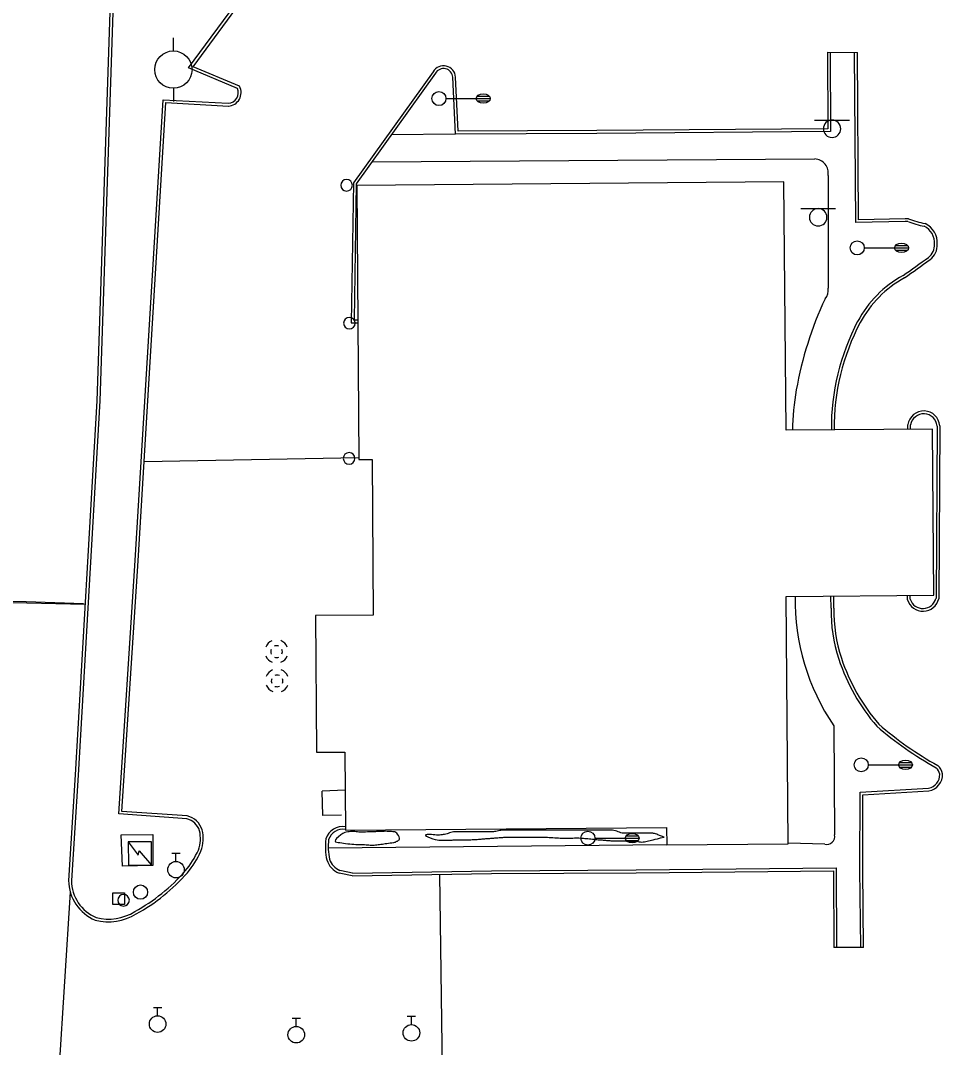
# Model space of a CAD drawing. Extents: x 2145380 to 2156929, y 139568 to 149130.
# Drawn here: x 2150936.2 to 2151133.9, y 144625.5 to 144845.7 of the extents above; entities that cross this region are included whole.
import ezdxf

# ---------------------------------------------------------------- set-up
doc = ezdxf.new("R2010")
doc.units = 0
for name, color, linetype in [('Default', 7, 'Continuous'), ('TOPO_Asphalt', 7, 'Continuous'), ('TOPO_Building', 7, 'Continuous'), ('TOPO_Concrete', 7, 'Continuous'), ('TOPO_Curb Back', 7, 'Continuous'), ('TOPO_DRAIN_Manhole', 7, 'Continuous'), ('TOPO_Light Pole', 7, 'Continuous'), ('TOPO_Misc', 7, 'Continuous'), ('TOPO_Power Pole', 7, 'Continuous'), ('TOPO_Shrub', 7, 'Continuous'), ('TOPO_Sidewalk', 7, 'Continuous'), ('TOPO_Sign', 7, 'Continuous'), ('TOPO_Tele Pedestal', 7, 'Continuous'), ('TOPO_Wall Freestanding', 7, 'Continuous'), ('TOPO_Water Meter', 7, 'Continuous'), ('TOPO_Water Valve', 7, 'Continuous')]:
    doc.layers.add(name, color=color, linetype=linetype)

# ---------------------------------------------------------------- blocks, each defined once
blk = doc.blocks.new('LP')
at = {"layer": 'TOPO_Light Pole'}
blk.add_line((3.81, 0), (20.32, 0), dxfattribs=at)
for points in [[(20.32, 0), (27.94, 0)], [(20.32, 0), (23.5, 0)], [(20.83, 1.27), (27.43, 1.27)], [(20.83, 1.27), (23.5, 1.27)], [(23.71, 1.27), (27.43, 1.27)], [(23.71, 0), (27.94, 0)], [(20.83, -1.27), (27.43, -1.27)], [(20.83, -1.27), (23.5, -1.27)], [(23.71, -1.27), (27.43, -1.27)]]:
    blk.add_lwpolyline(points, dxfattribs=at)
blk.add_circle((0, 0), 3.81, dxfattribs=at)
blk.add_ellipse((24.13, 0), major_axis=(3.81, 0), ratio=0.666667, dxfattribs=at)
blk = doc.blocks.new('POST')
at = {"layer": 'TOPO_Misc'}
for start, end in [(90, 180), (180, 270), (360, 90), (270, 0)]:
    blk.add_arc((-0.01, 0.03), 3.16, start, end, dxfattribs=at)
blk = doc.blocks.new('MHEXST')
at = {"layer": 'TOPO_DRAIN_Manhole'}
for centre, radius, start, end in [((-0.1, 0.3), 12.7, 112.9748, 158.2636), ((-0.1, 0.3), 12.7, 22.0744, 68.6991), ((-0.1, 0.1), 6.35, 157.9722, 204.161), ((-0.1, 0.1), 6.35, 66.1941, 113.691), ((-0.1, 0.1), 6.35, 336.8023, 21.4046), ((-0.1, 0.3), 12.7, 202.6921, 248.1938), ((-0.1, 0.1), 6.35, 248.5791, 293.1995), ((-0.1, 0.3), 12.7, 291.7963, 337.3032)]:
    blk.add_arc(centre, radius, start, end, dxfattribs=at)
blk = doc.blocks.new('POWPOL')
at = {"layer": 'TOPO_Power Pole'}
for p, q in [((0, 10.16), (0, 17.34)), ((0, -10.16), (0, -17.34))]:
    blk.add_line(p, q, dxfattribs=at)
blk.add_circle((0, 0), 10.16, dxfattribs=at)
blk = doc.blocks.new('TELRIS')
at = {"layer": 'Default'}
blk.add_lwpolyline([(-2.33, -4.12), (-2.33, 2.28), (4.07, 2.28), (4.07, -4.12)], close=True, dxfattribs=at)
blk = doc.blocks.new('WATVAL')
at = {"layer": 'Default'}
for p, q in [((-2.25, 9), (2.25, 9)), ((0, 4.5), (0, 9))]:
    blk.add_line(p, q, dxfattribs=at)
blk.add_circle((0, 0), 4.5, dxfattribs=at)
blk = doc.blocks.new('WTRMTR')
at = {"layer": 'Default'}
blk.add_circle((0, 0), 3.89, dxfattribs=at)

msp = doc.modelspace()

# ---------------------------------------------------------------- linework, layer by layer
at = {"layer": 'TOPO_Asphalt'}
for p, q in [((2151109.22, 144838.92), (2151115.62, 144838.83)), ((2150962.66, 144751.13), (2151008.74, 144752.01)), ((2150923.9, 144721.11), (2150950.02, 144720.53)), ((2151000.97, 144675.25), (2151000.85, 144680.46)), ((2150944.06, 144614.37), (2150946.85, 144658.78)), ((2151116.97, 144646.96), (2151110.58, 144646.97))]:
    msp.add_line(p, q, dxfattribs=at)
msp.add_lwpolyline([(2151026.02, 144662.62), (2151026.55, 144620.81), (2151026.47, 144599.92)], dxfattribs=at)
at = {"layer": 'TOPO_Building'}
msp.add_lwpolyline([(2151005.86, 144672.1), (2151074.71, 144672.66), (2151074.74, 144668.95), (2151100.8, 144669.17), (2151100.37, 144722.22), (2151132, 144722.48), (2151131.71, 144758.07), (2151100.32, 144757.82), (2151099.88, 144811.07), (2151008.26, 144810.32), (2151008.74, 144751.54), (2151011.54, 144751.56), (2151011.81, 144718.22), (2150999.41, 144718.11), (2150999.65, 144688.79), (2151005.73, 144688.84)], close=True, dxfattribs=at)
at = {"layer": 'TOPO_Concrete'}
msp.add_line((2150957.77, 144671.09), (2150964.53, 144671.19), dxfattribs=at)
msp.add_lwpolyline([(2150949.69, 144720.64), (2150937.35, 144721.05), (2150923.8, 144721.11)], dxfattribs=at)
at = {"layer": 'TOPO_Curb Back'}
for p, q in [((2150972.22, 144835.5), (2150999.5, 144872.58)), ((2150973.16, 144835.76), (2150999.75, 144871.9)), ((2150955.4, 144849.59), (2150952.55, 144764.14)), ((2150956, 144849.55), (2150953.14, 144764.11)), ((2150982.7, 144831.11), (2150972.22, 144835.5)), ((2150983.15, 144831.57), (2150973.16, 144835.76)), ((2150960.77, 144729.89), (2150966.73, 144828.69)), ((2150961.37, 144729.85), (2150967.29, 144828.06)), ((2150966.73, 144828.69), (2150980.72, 144827.92)), ((2150967.29, 144828.06), (2150980.73, 144827.32)), ((2150952.55, 144764.14), (2150947.91, 144683.95)), ((2150953.14, 144764.11), (2150948.51, 144683.91)), ((2150957.23, 144675.57), (2150960.77, 144729.89)), ((2150957.87, 144676.12), (2150961.37, 144729.85)), ((2150947.91, 144683.95), (2150946.46, 144661.32)), ((2150948.51, 144683.91), (2150947.06, 144661.3)), ((2150971.8, 144674.56), (2150957.23, 144675.57)), ((2150971.89, 144675.15), (2150957.87, 144676.12))]:
    msp.add_line(p, q, dxfattribs=at)
for points in [[(2151109.82, 144838.92), (2151109.89, 144821.87), (2151059.76, 144821.47), (2151029.44, 144821.33), (2151028.86, 144833.5)], [(2151109.22, 144838.92), (2151109.28, 144822.47), (2151059.75, 144822.07), (2151030.02, 144821.93), (2151029.46, 144833.54)], [(2151126.48, 144802.58), (2151125.87, 144802.59), (2151115.31, 144802.35), (2151115.02, 144838.82)], [(2151126.6, 144803.18), (2151125.87, 144803.19), (2151115.9, 144802.96), (2151115.62, 144838.83)], [(2151024.62, 144834.68), (2151007.54, 144810.87), (2151007.09, 144780.87), (2151008.5, 144780.88)], [(2151025.13, 144834.36), (2151008.13, 144810.67), (2151007.69, 144781.48), (2151008.49, 144781.48)], [(2151126.44, 144758.03), (2151126.44, 144759.03)], [(2151127.04, 144758.04), (2151127.04, 144758.98)], [(2151132.72, 144758.75), (2151132.49, 144721.8)], [(2151133.32, 144758.75), (2151133.09, 144721.72)], [(2151110.01, 144719.68), (2151109.96, 144722.3)], [(2151110.61, 144719.67), (2151110.56, 144722.31)], [(2151126.35, 144721.51), (2151126.35, 144722.44)], [(2151126.95, 144721.6), (2151126.95, 144722.44)], [(2151116.37, 144646.95), (2151116.17, 144663.65), (2151116.24, 144680.26), (2151130.91, 144681.13)], [(2151116.97, 144646.96), (2151116.77, 144663.65), (2151116.83, 144679.69), (2151130.97, 144680.53)], [(2151007.36, 144662.91), (2151037.17, 144663.41), (2151068.2, 144663.59), (2151111.11, 144664.01), (2151111.18, 144646.98)], [(2151007.3, 144662.31), (2151037.17, 144662.81), (2151068.21, 144662.99), (2151110.52, 144663.41), (2151110.58, 144646.97)]]:
    msp.add_lwpolyline(points, dxfattribs=at)
for centre, radius, start, end in [((2151026.87, 144833.37), 2.6, 3.7325, 149.5943), ((2151026.87, 144833.37), 2, 3.8683, 150.335), ((2150980.55, 144830.23), 2.32, 274.2263, 22.1632), ((2150980.55, 144830.23), 2.92, 273.4227, 27.2795), ((2151133.59, 144820.41), 19.19, 248.2655, 259.08), ((2151133.59, 144820.41), 18.59, 247.9331, 259.3162), ((2151128.21, 144798.02), 3.95, 355.6819, 63.8498), ((2151128.21, 144798.02), 4.55, 356.1575, 64.9036), ((2151128.8, 144797.55), 3.36, 307.7246, 2.9469), ((2151128.8, 144797.55), 3.96, 307.5667, 2.3922), ((2150528.7, 145631.48), 1030.76, 305.37343, 305.74502), ((2150525.67, 145635.71), 1036.56, 305.37291, 305.7451), ((2151137.15, 144769.64), 24.37, 118.7809, 151.713), ((2151137.15, 144769.64), 23.77, 118.6982, 151.7048), ((2151159.34, 144758.29), 49.3, 152.3154, 180.4532), ((2151159.34, 144758.29), 48.7, 152.319, 180.4533), ((2151129.86, 144758.51), 3.46, 4.4075, 171.335), ((2151129.86, 144758.51), 2.86, 4.4073, 170.4819), ((2151129.69, 144722.51), 3.48, 196.6293, 346.9647), ((2151129.69, 144722.51), 2.88, 198.3039, 345.7027), ((2151142.57, 144718.95), 32.57, 178.7197, 198.1823), ((2151142.57, 144718.95), 31.97, 178.6997, 198.1768), ((2151153.18, 144722.83), 43.87, 198.6768, 220.4376), ((2151153.18, 144722.83), 43.27, 198.68, 220.376), ((2151171.79, 144755.08), 79.33, 229.4497, 240.612), ((2151171.79, 144755.08), 79.93, 229.4154, 240.5672), ((2151130.9, 144683.68), 3.01, 9.0776, 49.1413), ((2151130.41, 144683.95), 2.87, 280.052, 2.8629), ((2151130.41, 144683.95), 3.47, 279.4468, 3.4552), ((2151130.9, 144683.69), 2.41, 9.7689, 47.7918), ((2150970.85, 144670.76), 4.51, 17.8457, 76.5805), ((2150970.85, 144670.76), 3.91, 18.2269, 75.8787), ((2151005.3, 144669.05), 3.84, 81.7325, 162.1846), ((2150967.33, 144670.37), 7.41, 340.02, 12.5979), ((2150967.33, 144670.37), 8.01, 339.8642, 12.8056), ((2151005.3, 144669.05), 3.24, 80.9861, 161.2674), ((2151014.05, 144668.56), 12.52, 172.3588, 193.1467), ((2151014.05, 144668.56), 11.91, 172.6227, 193.0429), ((2150956.59, 144675.76), 19.4, 320.2266, 335.8866), ((2150956.58, 144675.76), 20, 320.2051, 335.9467), ((2151006.13, 144667.04), 4.47, 197.1826, 248.1259), ((2151006.13, 144667.04), 3.87, 197.4885, 247.2792), ((2150940.97, 144690.27), 40.7, 298.9563, 318.5951), ((2150940.97, 144690.27), 41.3, 298.9757, 318.6071), ((2150989.19, 144580.92), 83.39, 77.4523, 79.4403), ((2150989.18, 144580.87), 84.03, 77.501, 79.3974), ((2150955.86, 144661.45), 9.4, 180.8321, 247.0068), ((2150955.86, 144661.45), 8.8, 180.9832, 246.7106), ((2150955, 144663.84), 11.4, 255.7001, 301.6365), ((2150955, 144663.84), 10.8, 255.9433, 301.7093)]:
    msp.add_arc(centre, radius, start, end, dxfattribs=at)
at = {"layer": 'TOPO_Misc'}
for points in [[(2150964.28, 144664.61), (2150964.27, 144669.6), (2150959.28, 144669.59), (2150959.29, 144664.6), (2150964.28, 144664.61)], [(2150959.28, 144669.59), (2150961.39, 144666.73), (2150961.61, 144667.66), (2150964.28, 144664.61)]]:
    msp.add_lwpolyline(points, dxfattribs=at)
at = {"layer": 'TOPO_Shrub'}
for points in [[(2151016.56, 144669.52), (2151016.56, 144669.52), (2151015.32, 144669.35), (2151014.08, 144669.17), (2151012.84, 144669), (2151011.71, 144668.84), (2151010.55, 144668.99), (2151009.4, 144669.02), (2151007.65, 144669.06), (2151005.87, 144669.23), (2151004.18, 144669.51), (2151003.11, 144669.69), (2151005.5, 144671.72), (2151006.6, 144671.77), (2151007.83, 144671.82), (2151009.05, 144671.65), (2151010.27, 144671.7), (2151010.9, 144671.72), (2151011.53, 144671.75), (2151012.16, 144671.77), (2151013.47, 144671.82), (2151014.78, 144671.88), (2151016.09, 144671.77), (2151016.81, 144671.71), (2151017.67, 144670.2), (2151017.05, 144669.82), (2151016.89, 144669.72), (2151016.72, 144669.62), (2151016.56, 144669.52)], [(2151074.17, 144670.62), (2151072.97, 144670.33), (2151071.76, 144670.04), (2151070.56, 144669.75), (2151069.43, 144669.47), (2151068.23, 144669.76), (2151067.06, 144669.77), (2151065.79, 144669.79), (2151064.52, 144669.79), (2151063.25, 144669.83), (2151062.3, 144669.86), (2151061.35, 144669.96), (2151060.4, 144670.03), (2151059.12, 144670.13), (2151057.85, 144670.31), (2151056.56, 144670.39), (2151055.27, 144670.47), (2151053.98, 144670.34), (2151052.69, 144670.38), (2151051.11, 144670.43), (2151049.54, 144670.59), (2151047.97, 144670.6), (2151046.81, 144670.61), (2151045.66, 144670.61), (2151044.5, 144670.61), (2151043.45, 144670.62), (2151042.4, 144670.62), (2151041.36, 144670.62), (2151040.33, 144670.61), (2151039.31, 144670.53), (2151038.29, 144670.46), (2151037.44, 144670.4), (2151036.6, 144670.33), (2151035.75, 144670.27), (2151034.64, 144670.19), (2151033.54, 144670.08), (2151032.43, 144670.06), (2151031.34, 144670.04), (2151030.26, 144670.02), (2151029.18, 144670), (2151028.28, 144669.98), (2151027.37, 144669.96), (2151026.47, 144669.94), (2151025.33, 144669.92), (2151022.64, 144670.99), (2151023.25, 144671.13), (2151023.84, 144671.26), (2151025.47, 144670.98), (2151026.55, 144671.12), (2151027.64, 144671.25), (2151028.71, 144671.77), (2151029.82, 144671.77), (2151031.13, 144671.77), (2151032.44, 144671.77), (2151033.74, 144671.77), (2151034.83, 144671.77), (2151035.92, 144671.77), (2151037.01, 144671.77), (2151038.11, 144671.77), (2151039.19, 144672.1), (2151040.28, 144672.1), (2151041.92, 144672.1), (2151043.55, 144672.1), (2151045.19, 144672.1), (2151046.28, 144672.1), (2151047.37, 144672.1), (2151048.46, 144672.1), (2151049.77, 144672.1), (2151051.07, 144672.1), (2151052.38, 144672.1), (2151053.25, 144672.1), (2151054.13, 144672.1), (2151055, 144672.1), (2151056.31, 144672.1), (2151057.61, 144672.1), (2151058.92, 144672.1), (2151060.12, 144672.1), (2151061.32, 144672.1), (2151062.52, 144672.1), (2151063.74, 144672.1), (2151064.9, 144671.44), (2151066.11, 144671.44), (2151067.53, 144671.44), (2151068.95, 144671.44), (2151070.37, 144671.44), (2151070.8, 144671.44), (2151071.25, 144671.51), (2151071.67, 144671.44), (2151072.53, 144671.31), (2151073.34, 144670.89), (2151074.17, 144670.62)]]:
    msp.add_open_spline(points, degree=3, dxfattribs=at)
at = {"layer": 'TOPO_Sidewalk'}
for p, q in [((2151029.44, 144821.33), (2151015.65, 144821.15)), ((2151002.14, 144668.29), (2151074.74, 144669))]:
    msp.add_line(p, q, dxfattribs=at)
for points in [[(2151011.5, 144815.37), (2151106.5, 144815.99)], [(2151109.34, 144812.48), (2151109.38, 144788.26)], [(2151110.55, 144694.49), (2151110.72, 144671.08)], [(2151108.63, 144669.07), (2151100.8, 144669.29)]]:
    msp.add_lwpolyline(points, dxfattribs=at)
for centre, radius, start, end in [((2151106.36, 144812.97), 3.02, 350.6322, 87.3084), ((2151106.53, 144787.9), 2.87, 319.2408, 7.3158), ((2151178.38, 144753.26), 76.99, 154.8143, 170.1107), ((2151154.79, 144757.05), 53.11, 169.7717, 179.1642), ((2151149.94, 144721.28), 47.63, 178.8497, 214.2312), ((2151109.06, 144670.72), 1.7, 255.5603, 12.2941)]:
    msp.add_arc(centre, radius, start, end, dxfattribs=at)
at = {"layer": 'TOPO_Sign'}
for points in [[(2151106.45, 144824.33), (2151113.95, 144824.34)], [(2151108.34, 144822.46), (2151108.34, 144822.46)], [(2151110.2, 144824.33), (2151110.2, 144824.33)], [(2151112.07, 144822.46), (2151112.07, 144822.46)], [(2151110.2, 144820.59), (2151110.2, 144820.59)], [(2151103.47, 144805.36), (2151110.96, 144805.37)], [(2151109.09, 144803.49), (2151109.09, 144803.49)]]:
    msp.add_lwpolyline(points, dxfattribs=at)
for centre, start, end in [((2151110.2, 144822.46), 90, 180), ((2151110.2, 144822.46), 180, 270), ((2151110.2, 144822.46), 360, 90), ((2151110.2, 144822.46), 270, 0), ((2151107.22, 144803.49), 90, 180), ((2151107.22, 144803.49), 360, 90), ((2151107.22, 144803.49), 180, 270), ((2151107.22, 144803.49), 270, 0)]:
    msp.add_arc(centre, 1.87, start, end, dxfattribs=at)
at = {"layer": 'TOPO_Wall Freestanding'}
for p, q in [((2151005.79, 144680.69), (2151000.85, 144680.46)), ((2151005.02, 144675.34), (2151000.97, 144675.25))]:
    msp.add_line(p, q, dxfattribs=at)
msp.add_lwpolyline([(2150964.53, 144671.19), (2150964.51, 144664.5), (2150958.03, 144664.39), (2150957.77, 144671.09)], dxfattribs=at)

# ---------------------------------------------------------------- block references
at = {"layer": 'TOPO_DRAIN_Manhole', "xscale": 0.19685000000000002, "yscale": 0.19685000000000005}
for p in [(2150991.08, 144710.35), (2150991.2, 144704.08)]:
    msp.add_blockref('MHEXST', p, dxfattribs=at)
at = {"layer": 'TOPO_Light Pole', "xscale": 0.39370000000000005, "yscale": 0.3937000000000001}
for p in [(2151025.9, 144828.93), (2151115.6, 144796.92), (2151116.45, 144686.11), (2151057.84, 144670.39)]:
    msp.add_blockref('LP', p, dxfattribs=at)
at = {"layer": 'TOPO_Misc', "xscale": 0.39370000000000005, "yscale": 0.3937000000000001}
for p in [(2151006.09, 144810.34), (2151006.69, 144780.78), (2151006.63, 144751.79), (2150958.26, 144657.06)]:
    msp.add_blockref('POST', p, dxfattribs=at)
at = {"layer": 'TOPO_Power Pole', "xscale": 0.39370000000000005, "yscale": 0.3937000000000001}
msp.add_blockref('POWPOL', (2150968.94, 144835.15), dxfattribs=at)
at = {"layer": 'TOPO_Tele Pedestal', "xscale": 0.39370000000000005, "yscale": 0.3937000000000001}
msp.add_blockref('TELRIS', (2150956.87, 144657.76), dxfattribs=at)
at = {"layer": 'TOPO_Water Meter', "xscale": 0.39370000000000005, "yscale": 0.3937000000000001}
msp.add_blockref('WTRMTR', (2150961.89, 144658.82), dxfattribs=at)
at = {"layer": 'TOPO_Water Valve', "xscale": 0.39370000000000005, "yscale": 0.3937000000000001}
for p in [(2150969.5, 144663.63), (2150965.56, 144630.53), (2150995.29, 144628.25), (2151019.99, 144628.65)]:
    msp.add_blockref('WATVAL', p, dxfattribs=at)

doc.saveas('drawing.dxf')
